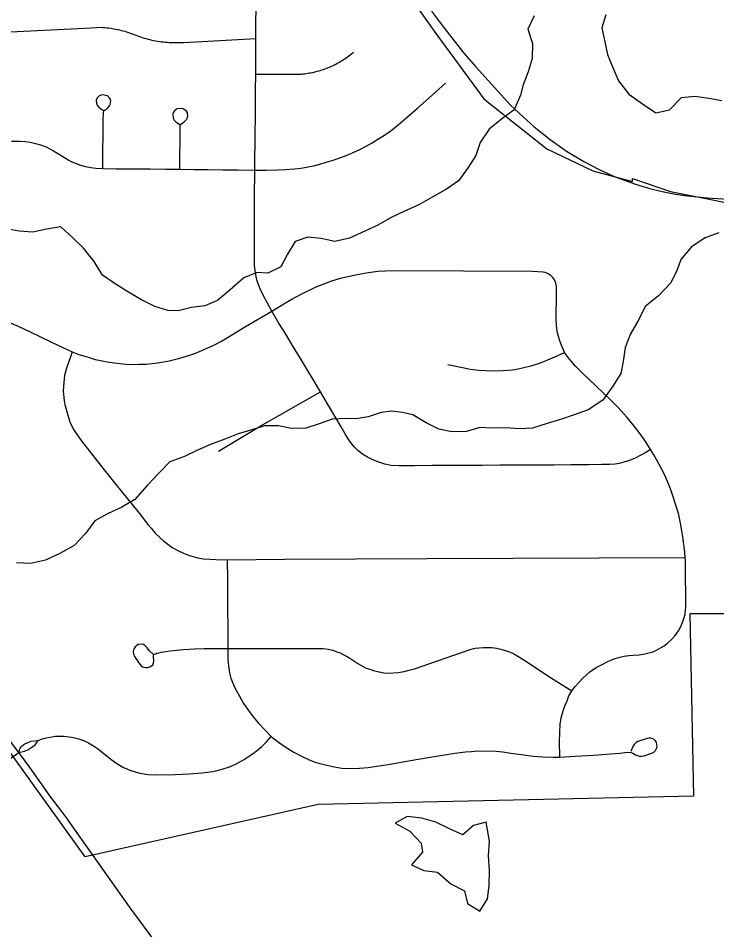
# Model space of a CAD drawing. Extents: x 0 to 34, y 0 to 22.
# Drawn here: x 5.258 to 5.5847, y 14.7147 to 15.1407 of the extents above; entities that cross this region are included whole.
import ezdxf

# ---------------------------------------------------------------- set-up
doc = ezdxf.new("R2010")
doc.units = 0
for name, color, linetype in [('GM_X_City_Street', 7, 'Continuous'), ('GM_X_Corporation', 7, 'Continuous'), ('GM_X_Minor_Lake', 7, 'Continuous'), ('GM_X_Minor_River', 7, 'Continuous'), ('GM_X_Rail_Line', 7, 'Continuous'), ('GM_X_State_Route', 7, 'Continuous'), ('GM_X_Township_Road', 7, 'Continuous')]:
    doc.layers.add(name, color=color, linetype=linetype)

msp = doc.modelspace()

# ---------------------------------------------------------------- linework, layer by layer
at = {"layer": 'GM_X_City_Street'}
for points in [[(5.55361, 14.93919), (5.55143, 14.93779), (5.54883, 14.93631), (5.54649, 14.93504), (5.5439, 14.93401), (5.54119, 14.93319), (5.539, 14.93266), (5.53716, 14.93237), (5.53444, 14.93216), (5.5309, 14.93212), (5.5247, 14.93196), (5.51639, 14.93192), (5.5085, 14.93188), (5.50027, 14.93184), (5.49225, 14.9318), (5.48329, 14.93175), (5.47474, 14.93171), (5.46573, 14.93167), (5.45837, 14.93163), (5.45138, 14.9316), (5.44348, 14.93156), (5.43621, 14.93145), (5.43234, 14.93174), (5.4295, 14.93223), (5.42704, 14.93301), (5.42387, 14.93429), (5.42132, 14.93561), (5.41906, 14.93696), (5.41688, 14.93861), (5.41524, 14.94026), (5.4138, 14.94194), (5.41232, 14.94412), (5.41088, 14.94651), (5.40907, 14.94967), (5.4061, 14.95471), (5.40265, 14.96055), (5.39933, 14.96616), (5.39592, 14.9718), (5.39323, 14.97625), (5.38993, 14.9817), (5.3863, 14.9877), (5.38308, 14.99301), (5.37962, 14.99874), (5.37656, 15.00379), (5.37249, 15.01132), (5.37114, 15.01432), (5.37019, 15.01654), (5.36957, 15.01844), (5.36904, 15.02078), (5.36875, 15.02284), (5.36855, 15.02518), (5.36843, 15.02822), (5.36849, 15.04113), (5.36853, 15.04923), (5.36856, 15.05676), (5.36862, 15.06971), (5.36868, 15.07543), (5.36875, 15.08213), (5.36881, 15.08731), (5.36888, 15.09418), (5.36895, 15.10133), (5.36901, 15.10697), (5.36909, 15.11457), (5.36908, 15.13122), (5.36918, 15.13884), (5.36926, 15.14498)], [(5.22898, 15.13308), (5.29218, 15.13629), (5.29685, 15.13647), (5.29771, 15.13642), (5.29857, 15.13635), (5.29943, 15.13626), (5.30028, 15.13616), (5.30113, 15.13605), (5.30199, 15.13592), (5.30284, 15.13578), (5.30369, 15.13562), (5.30453, 15.13545), (5.30537, 15.13526), (5.30621, 15.13505), (5.30705, 15.13484), (5.30788, 15.13461), (5.3087, 15.13436), (5.30953, 15.1341), (5.31086, 15.13364), (5.3117, 15.13329), (5.31255, 15.13294), (5.3134, 15.13262), (5.31427, 15.1323), (5.31513, 15.132), (5.31601, 15.13172), (5.31688, 15.13145), (5.31776, 15.1312), (5.31865, 15.13097), (5.31954, 15.13075), (5.32043, 15.13054), (5.32133, 15.13035), (5.32223, 15.13017), (5.32313, 15.13002), (5.32404, 15.12987), (5.32495, 15.12974), (5.32586, 15.12963), (5.32677, 15.12954), (5.32768, 15.12946), (5.3286, 15.1294), (5.32951, 15.12935), (5.3355, 15.12943), (5.36908, 15.13122)], [(5.36909, 15.11457), (5.38816, 15.11451), (5.38891, 15.11454), (5.38966, 15.11459), (5.39042, 15.11465), (5.39117, 15.11471), (5.39191, 15.1148), (5.39266, 15.11489), (5.39341, 15.11501), (5.39415, 15.11513), (5.39489, 15.11526), (5.39563, 15.11541), (5.39636, 15.11557), (5.3971, 15.11575), (5.39783, 15.11593), (5.39855, 15.11613), (5.39927, 15.11635), (5.39999, 15.11657), (5.40071, 15.11681), (5.40142, 15.11706), (5.40213, 15.11732), (5.40283, 15.11759), (5.40352, 15.11788), (5.40421, 15.11818), (5.4049, 15.11849), (5.40558, 15.11881), (5.40626, 15.11915), (5.40692, 15.11949), (5.40759, 15.11985), (5.40824, 15.12022), (5.40889, 15.1206), (5.40954, 15.12099), (5.41017, 15.1214), (5.4108, 15.12181), (5.41142, 15.12224), (5.41204, 15.12267), (5.41264, 15.12312), (5.41324, 15.12358), (5.41383, 15.12404), (5.41476, 15.12482)], [(5.25491, 15.08327), (5.25852, 15.08322), (5.26127, 15.08306), (5.2636, 15.08279), (5.26611, 15.0822), (5.26838, 15.08158), (5.27105, 15.08056), (5.27454, 15.07882), (5.27763, 15.07693), (5.27964, 15.07566), (5.28141, 15.07459), (5.28314, 15.07364), (5.28503, 15.07278), (5.28717, 15.07204), (5.28951, 15.07142), (5.2919, 15.07088), (5.29436, 15.0706), (5.29761, 15.07043), (5.30357, 15.07039), (5.31175, 15.07033), (5.31977, 15.07027), (5.32701, 15.07022), (5.33359, 15.07017), (5.34025, 15.07009), (5.34663, 15.07), (5.3537, 15.06991), (5.36065, 15.06982), (5.36862, 15.06971), (5.374, 15.06977), (5.37934, 15.06982), (5.383, 15.07003), (5.38715, 15.07035), (5.39016, 15.07072), (5.39283, 15.07113), (5.39604, 15.07179), (5.39912, 15.07257), (5.40204, 15.07339), (5.40521, 15.07438), (5.40891, 15.07565), (5.41179, 15.07676), (5.41471, 15.07799), (5.41775, 15.07935), (5.42071, 15.08087), (5.42355, 15.08247), (5.42622, 15.08416), (5.42931, 15.08613), (5.43227, 15.08815), (5.43568, 15.09086), (5.44008, 15.09456), (5.44477, 15.09876), (5.45156, 15.10483), (5.45781, 15.11043)], [(5.29761, 15.07043), (5.29777, 15.09422), (5.29781, 15.09513), (5.29793, 15.09664), (5.29807, 15.0973), (5.29835, 15.09759), (5.29872, 15.0979), (5.29925, 15.09829), (5.29986, 15.09884), (5.30068, 15.09972), (5.30096, 15.10039), (5.30118, 15.10126), (5.30123, 15.10209), (5.30107, 15.1027), (5.30079, 15.10325), (5.30046, 15.10363), (5.30008, 15.10407), (5.29964, 15.1044), (5.29903, 15.10462), (5.29826, 15.10484), (5.29745, 15.10486), (5.29662, 15.10474), (5.29563, 15.10432), (5.29493, 15.10357), (5.29452, 15.10241), (5.29457, 15.10107), (5.29484, 15.1001), (5.29569, 15.0991), (5.29643, 15.09854), (5.29781, 15.09763)], [(5.33359, 15.07017), (5.33372, 15.08953), (5.33396, 15.09105), (5.33467, 15.09167), (5.33541, 15.09221), (5.33606, 15.0928), (5.3367, 15.09344), (5.33704, 15.09408), (5.33728, 15.09478), (5.33716, 15.09658), (5.33675, 15.09728), (5.33611, 15.09781), (5.33518, 15.09833), (5.33425, 15.09851), (5.33256, 15.09839), (5.33204, 15.09821), (5.33145, 15.09781), (5.33104, 15.09746), (5.33052, 15.0967), (5.33023, 15.09571), (5.33046, 15.09402), (5.33099, 15.09309), (5.33192, 15.09216), (5.33364, 15.09113)], [(5.2536, 14.99869), (5.25823, 14.99666), (5.26329, 14.9943), (5.27379, 14.9891), (5.28324, 14.98475), (5.28634, 14.98361), (5.28915, 14.98273), (5.2912, 14.98209), (5.29401, 14.98127), (5.29646, 14.98071), (5.29959, 14.98008), (5.30304, 14.97958), (5.30831, 14.97908), (5.31232, 14.97895), (5.31457, 14.97899), (5.31789, 14.97908), (5.32197, 14.97946), (5.32516, 14.9799), (5.32855, 14.98059), (5.33287, 14.98165), (5.33517, 14.98229), (5.33826, 14.98322), (5.3416, 14.98446), (5.34528, 14.98598), (5.34972, 14.98812), (5.35305, 14.9898), (5.36433, 14.99669), (5.37656, 15.00379), (5.3822, 15.00728), (5.38595, 15.00947), (5.39025, 15.0118), (5.39739, 15.01519), (5.40425, 15.01788), (5.4087, 15.01922), (5.41492, 15.0207), (5.42064, 15.02177), (5.42615, 15.02247), (5.42983, 15.02268), (5.434, 15.02274), (5.49844, 15.02243), (5.50353, 15.02219), (5.50424, 15.02205), (5.5048, 15.02183), (5.50608, 15.0212), (5.50678, 15.02078), (5.50742, 15.02021)], [(5.5113, 14.79536), (5.51111, 14.80265), (5.51138, 14.81079), (5.51193, 14.81374), (5.51248, 14.81596), (5.51335, 14.81842), (5.51396, 14.82002), (5.51464, 14.82175), (5.51556, 14.82396), (5.51686, 14.8263), (5.51852, 14.82833), (5.52012, 14.83024), (5.52203, 14.83228), (5.52363, 14.83375), (5.52535, 14.83523), (5.52825, 14.8372), (5.53103, 14.83873), (5.53317, 14.83979), (5.53514, 14.84065), (5.53711, 14.84145), (5.53927, 14.84207), (5.54142, 14.84249), (5.54351, 14.8428), (5.54554, 14.843), (5.54838, 14.84323), (5.55096, 14.84367), (5.55289, 14.84405), (5.55441, 14.84447), (5.55651, 14.84533), (5.55866, 14.84654), (5.56001, 14.84736), (5.56144, 14.84846), (5.56352, 14.85031), (5.56525, 14.85216), (5.56679, 14.85432), (5.56783, 14.85641), (5.56882, 14.85869), (5.56937, 14.8606), (5.56986, 14.86232), (5.57011, 14.86392), (5.57023, 14.86546), (5.57011, 14.88559), (5.57005, 14.8872), (5.56991, 14.88873), (5.56967, 14.89118), (5.56941, 14.89348), (5.56924, 14.8948), (5.56907, 14.89606), (5.56874, 14.89834), (5.56833, 14.90117), (5.56771, 14.90474), (5.56686, 14.90863), (5.56611, 14.91133), (5.56528, 14.91411), (5.56463, 14.91607), (5.56297, 14.92069), (5.56162, 14.92414), (5.56032, 14.92709), (5.55854, 14.93079), (5.55688, 14.93386), (5.55521, 14.93664), (5.55361, 14.93919), (5.55199, 14.94194), (5.55048, 14.94433), (5.54846, 14.94714), (5.54555, 14.95074), (5.54284, 14.95408), (5.53845, 14.95896), (5.53516, 14.96214), (5.5247, 14.97218), (5.52191, 14.97486), (5.51857, 14.97809), (5.51677, 14.98021), (5.51523, 14.98212), (5.51354, 14.98451), (5.5128, 14.98599), (5.51221, 14.98742), (5.51148, 14.9894), (5.51062, 14.99193), (5.51015, 14.99362), (5.50988, 14.99542), (5.50967, 14.99738), (5.50961, 14.99945), (5.50977, 15.01215), (5.50968, 15.01534), (5.5094, 15.01682), (5.50905, 15.01788), (5.50855, 15.01887), (5.50791, 15.01964), (5.50742, 15.02021)], [(5.28324, 14.98475), (5.28244, 14.98252), (5.28058, 14.97724), (5.2797, 14.9737), (5.2793, 14.97054), (5.27907, 14.96639), (5.27941, 14.96205), (5.27978, 14.96023), (5.28112, 14.95518), (5.28217, 14.95205), (5.28391, 14.94845), (5.28739, 14.94332), (5.29529, 14.93343), (5.30367, 14.92286), (5.30843, 14.91689), (5.31476, 14.90916), (5.31861, 14.90407), (5.32009, 14.90237), (5.32211, 14.90006), (5.32423, 14.89799), (5.32605, 14.89627), (5.32802, 14.89483), (5.33006, 14.89338), (5.33289, 14.89175), (5.33523, 14.89068), (5.33769, 14.88972), (5.33968, 14.88909), (5.34204, 14.88854), (5.34446, 14.88806), (5.34766, 14.88782), (5.35043, 14.88769), (5.35567, 14.88763), (5.38263, 14.88787), (5.44913, 14.88824), (5.56991, 14.88873)], [(5.45895, 14.97883), (5.46579, 14.97746), (5.46939, 14.97677), (5.47336, 14.97629), (5.47676, 14.97602), (5.48031, 14.97592), (5.48471, 14.97602), (5.48693, 14.97619), (5.48911, 14.97645), (5.49181, 14.97687), (5.49451, 14.97746), (5.49785, 14.97825), (5.50219, 14.97963), (5.50681, 14.98154), (5.51009, 14.98297), (5.51354, 14.98451)], [(5.35166, 14.93836), (5.37119, 14.95007), (5.39933, 14.96616)], [(5.35567, 14.88763), (5.35584, 14.87823), (5.35593, 14.86561), (5.35598, 14.85476), (5.35598, 14.84607), (5.35603, 14.84118), (5.35627, 14.83801), (5.3568, 14.83475), (5.35742, 14.8323), (5.35834, 14.82999), (5.35968, 14.82716), (5.3614, 14.8238), (5.36337, 14.82049), (5.36568, 14.81708), (5.36794, 14.81415), (5.37028, 14.81132), (5.37316, 14.8082), (5.37633, 14.80494), (5.37974, 14.80235), (5.38334, 14.79987), (5.38684, 14.79776), (5.39049, 14.79574), (5.39405, 14.79411), (5.39731, 14.79291), (5.401, 14.79185), (5.40489, 14.79099), (5.40936, 14.79027), (5.41334, 14.79008), (5.41756, 14.79017), (5.42159, 14.79051), (5.42577, 14.79109), (5.431, 14.79193), (5.44411, 14.79421), (5.45154, 14.79544), (5.45821, 14.79656), (5.46223, 14.79717), (5.46715, 14.79781), (5.4699, 14.79806), (5.47271, 14.79823), (5.48149, 14.79813), (5.48461, 14.7978), (5.48841, 14.79727), (5.49445, 14.79641), (5.49877, 14.79584), (5.50329, 14.7955), (5.50831, 14.79536), (5.5113, 14.79536), (5.51845, 14.79574), (5.52719, 14.79631), (5.53501, 14.79684), (5.53933, 14.79723), (5.54289, 14.79773), (5.54464, 14.7976), (5.5454, 14.79727), (5.54664, 14.79644), (5.54754, 14.79605), (5.5485, 14.79584), (5.54952, 14.79579), (5.55067, 14.79597), (5.55427, 14.7972), (5.55531, 14.79776), (5.55607, 14.79842), (5.55651, 14.79934), (5.55675, 14.8004), (5.5565, 14.80224), (5.55603, 14.80303), (5.55542, 14.80361), (5.5547, 14.80397), (5.55387, 14.80419), (5.55308, 14.80425), (5.55214, 14.80414), (5.54864, 14.80299), (5.54775, 14.80263), (5.54692, 14.80213), (5.54617, 14.80141), (5.54563, 14.80062), (5.54448, 14.79796)], [(5.32125, 14.84332), (5.31945, 14.84506), (5.31829, 14.84639), (5.31727, 14.84755), (5.31662, 14.84798), (5.31575, 14.8482), (5.31416, 14.84798), (5.31344, 14.84755), (5.31271, 14.84689), (5.31221, 14.84617), (5.31192, 14.84559), (5.3117, 14.84458), (5.31184, 14.84364), (5.31243, 14.84241), (5.31302, 14.84145), (5.3138, 14.84031), (5.31427, 14.83966), (5.31496, 14.83872), (5.31546, 14.83806), (5.31604, 14.83763), (5.31677, 14.83734), (5.31771, 14.8372), (5.31865, 14.83727), (5.31959, 14.83756), (5.32034, 14.83804), (5.32089, 14.8385), (5.32133, 14.83937), (5.32147, 14.84016), (5.32131, 14.84254), (5.32132, 14.84298), (5.32141, 14.84327), (5.32171, 14.84348), (5.32217, 14.84371), (5.3227, 14.84391), (5.32386, 14.84418), (5.32494, 14.84437), (5.32907, 14.84501), (5.3353, 14.84574), (5.34036, 14.84603), (5.34493, 14.84608), (5.35598, 14.84607), (5.37124, 14.84613), (5.39824, 14.84621), (5.40055, 14.84613), (5.40295, 14.84588), (5.40511, 14.84539), (5.40699, 14.84465), (5.40849, 14.84404), (5.40993, 14.84333), (5.41157, 14.84249), (5.41305, 14.84157), (5.4149, 14.84034), (5.41674, 14.83911), (5.41896, 14.83788), (5.42075, 14.83702), (5.4224, 14.8364), (5.42462, 14.83566), (5.42682, 14.8352), (5.42894, 14.8348), (5.43121, 14.83462), (5.4357, 14.83486), (5.43848, 14.83536), (5.44088, 14.83597), (5.44325, 14.83666), (5.46938, 14.8457), (5.47173, 14.84625), (5.47351, 14.8465), (5.4756, 14.84668), (5.47954, 14.84656), (5.4817, 14.84625), (5.48373, 14.84582), (5.48675, 14.8449), (5.48878, 14.8441), (5.49087, 14.84299), (5.49438, 14.84089), (5.50694, 14.83258), (5.51686, 14.8263)], [(5.25821, 14.79749), (5.26098, 14.79821), (5.26242, 14.79879), (5.26433, 14.80005), (5.26584, 14.80106), (5.26725, 14.80318)], [(5.25821, 14.79749), (5.25893, 14.79958), (5.25961, 14.80056), (5.2608, 14.80146), (5.26242, 14.80225), (5.26397, 14.80286), (5.26725, 14.80318)], [(5.26725, 14.80318), (5.26922, 14.80385), (5.27128, 14.80442), (5.27297, 14.80476), (5.27547, 14.80513), (5.27682, 14.80517), (5.27931, 14.80513), (5.28054, 14.80505), (5.28289, 14.80472), (5.28454, 14.80441), (5.28631, 14.80392), (5.28847, 14.80313), (5.29088, 14.8021), (5.29325, 14.8007), (5.29503, 14.7994), (5.29647, 14.79827), (5.30125, 14.79434), (5.30411, 14.79234), (5.30689, 14.7907), (5.31061, 14.78913), (5.31425, 14.78806), (5.31861, 14.78727), (5.32212, 14.78702), (5.33134, 14.7872), (5.33799, 14.78755), (5.344, 14.78802), (5.34896, 14.78866), (5.3534, 14.78971), (5.3572, 14.79105), (5.36047, 14.79257), (5.36333, 14.79403), (5.36566, 14.79561), (5.36788, 14.79712), (5.37017, 14.79886), (5.37191, 14.80033), (5.37405, 14.80251), (5.37633, 14.80494)]]:
    msp.add_lwpolyline(points, dxfattribs=at)
at = {"layer": 'GM_X_Corporation'}
for points in [[(5.4204, 15.17999), (5.45255, 15.13467), (5.47578, 15.10304), (5.50521, 15.07966), (5.52666, 15.06939), (5.54525, 15.06442), (5.54525, 15.06574), (5.56311, 15.05981), (5.5834, 15.0557), (5.6044, 15.05134)], [(5.65675, 14.86231), (5.57209, 14.86233), (5.57376, 14.77714), (5.39832, 14.7732), (5.28935, 14.74878), (5.22603, 14.83663), (5.18866, 14.88848), (5.14495, 14.95051), (5.12001, 14.95149), (5.09853, 14.95814), (4.90643, 14.96513), (4.9057, 15.00698), (4.6704, 15.00452)]]:
    msp.add_lwpolyline(points, dxfattribs=at)
at = {"layer": 'GM_X_Minor_Lake'}
for points in [[(5.47685, 14.76498), (5.47092, 14.76342), (5.46585, 14.75899), (5.45936, 14.76194), (5.45326, 14.7649), (5.44678, 14.76691), (5.43995, 14.76758), (5.43429, 14.76447), (5.44117, 14.76077), (5.44636, 14.75514)], [(5.47697, 14.76501), (5.47092, 14.76342), (5.46585, 14.75899), (5.45936, 14.76194), (5.45326, 14.7649), (5.44678, 14.76691), (5.43995, 14.76758), (5.43429, 14.76447), (5.44117, 14.76077), (5.44636, 14.75514)], [(5.44636, 14.75514), (5.44698, 14.75097), (5.44193, 14.74503), (5.44765, 14.74244), (5.45411, 14.74158), (5.46025, 14.73615), (5.46674, 14.73282), (5.46814, 14.72695), (5.47387, 14.72342), (5.47741, 14.72916), (5.47828, 14.73524), (5.47838, 14.74245), (5.47792, 14.74927), (5.4784, 14.75611), (5.47685, 14.76499)], [(5.44636, 14.75514), (5.44698, 14.75097), (5.44193, 14.74503), (5.44765, 14.74244), (5.45411, 14.74158), (5.46025, 14.73615), (5.46674, 14.73282), (5.46814, 14.72695), (5.47387, 14.72342), (5.47741, 14.72916), (5.47828, 14.73524), (5.47838, 14.74245), (5.47792, 14.74927), (5.4784, 14.75611), (5.47685, 14.76498)]]:
    msp.add_lwpolyline(points, dxfattribs=at)
at = {"layer": 'GM_X_Minor_River'}
for points in [[(5.53286, 15.14229), (5.531, 15.13621), (5.53237, 15.12976), (5.53355, 15.1237), (5.53586, 15.11802), (5.53875, 15.1114), (5.54354, 15.10517), (5.55001, 15.10066), (5.55611, 15.09653), (5.56255, 15.0979), (5.5682, 15.10363), (5.57445, 15.10424), (5.58091, 15.10334), (5.58698, 15.10224)], [(5.49929, 15.14187), (5.4963, 15.13559), (5.49843, 15.12897), (5.49829, 15.12194), (5.49643, 15.11567), (5.4942, 15.10958), (5.4929, 15.10483), (5.48991, 15.09798), (5.48406, 15.09358), (5.47822, 15.0888), (5.47409, 15.0827), (5.47204, 15.07661), (5.46848, 15.0709), (5.46396, 15.06479), (5.4583, 15.06077), (5.45188, 15.05731), (5.44527, 15.05347), (5.43865, 15.05058), (5.43241, 15.04751), (5.42617, 15.04405), (5.42013, 15.04116), (5.41294, 15.03789), (5.40612, 15.03632), (5.39967, 15.0378), (5.3934, 15.03833), (5.38754, 15.03639), (5.38398, 15.03048), (5.38079, 15.02458), (5.37474, 15.0215), (5.36962, 15.02185), (5.36357, 15.01934), (5.35716, 15.0138), (5.35112, 15.00882), (5.34526, 15.00632), (5.33901, 15.00552), (5.33276, 15.00396), (5.32802, 15.00411), (5.32194, 15.00597), (5.31566, 15.00915), (5.3088, 15.01309), (5.3029, 15.01685), (5.29737, 15.0206), (5.29354, 15.02703), (5.28857, 15.03326), (5.28341, 15.03816), (5.27788, 15.04324), (5.27125, 15.04206), (5.26481, 15.04069), (5.25836, 15.04121), (5.25153, 15.0425)], [(5.58569, 15.04038), (5.57925, 15.03806), (5.57283, 15.03384), (5.56794, 15.02793), (5.56608, 15.02317), (5.56327, 15.01708), (5.55744, 15.01097), (5.55121, 15.00599), (5.54822, 14.9999), (5.54428, 14.99323), (5.54186, 14.98677), (5.54095, 14.98031), (5.53985, 14.97461), (5.5361, 14.9687), (5.5314, 14.96222), (5.5246, 14.95762), (5.51798, 14.9553), (5.51155, 14.95317), (5.5053, 14.95123), (5.49849, 14.9491), (5.49223, 14.94887), (5.48616, 14.9492), (5.4799, 14.94916), (5.47383, 14.9495), (5.46759, 14.94756), (5.46076, 14.94733), (5.45469, 14.94861), (5.44879, 14.95161), (5.4425, 14.95536), (5.43776, 14.95647), (5.43263, 14.957), (5.42771, 14.9564), (5.42165, 14.95446), (5.41597, 14.95348), (5.41123, 14.95363), (5.40478, 14.9534), (5.39873, 14.95108), (5.39248, 14.94914), (5.38585, 14.94891), (5.37977, 14.9502), (5.37313, 14.95015), (5.3667, 14.94821), (5.36083, 14.94646), (5.35459, 14.94396), (5.34797, 14.94144), (5.34154, 14.93875), (5.33568, 14.93586), (5.32887, 14.93335), (5.32397, 14.92819), (5.31832, 14.92227), (5.31249, 14.91578), (5.30644, 14.91214), (5.29982, 14.90906), (5.29378, 14.90579), (5.28945, 14.89988), (5.28418, 14.89434), (5.27738, 14.8905), (5.27076, 14.88742), (5.26376, 14.88586), (5.25712, 14.88619)]]:
    msp.add_lwpolyline(points, dxfattribs=at)
at = {"layer": 'GM_X_Rail_Line'}
msp.add_lwpolyline([(5.45131, 15.14402), (5.45647, 15.13724), (5.46077, 15.13153), (5.46638, 15.12445), (5.47179, 15.11813), (5.48818, 15.10002), (5.4941, 15.09471), (5.49926, 15.08996), (5.50669, 15.08404), (5.51443, 15.07863), (5.52257, 15.07372), (5.52935, 15.07013), (5.53638, 15.06689), (5.54624, 15.06325), (5.55277, 15.06123), (5.55914, 15.05971), (5.56531, 15.05855), (5.57102, 15.05764), (5.58039, 15.05671), (5.71061, 15.04823)], dxfattribs=at)
at = {"layer": 'GM_X_State_Route'}
msp.add_line((5.28505, 14.76066), (5.28103, 14.76634), dxfattribs=at)
for points in [[(5.26992, 14.78131), (5.26354, 14.79036), (5.25821, 14.79749), (5.25295, 14.80455), (5.2398, 14.8235), (5.23019, 14.83784), (5.22069, 14.85148), (5.21662, 14.85719), (5.2119, 14.86369), (5.20269, 14.87676), (5.19926, 14.88162), (5.18369, 14.90348), (5.17872, 14.91094)], [(5.28103, 14.76634), (5.28083, 14.76663), (5.27283, 14.7772), (5.26992, 14.78131)], [(5.32354, 14.70706), (5.31004, 14.72535), (5.28505, 14.76066)]]:
    msp.add_lwpolyline(points, dxfattribs=at)
at = {"layer": 'GM_X_Township_Road'}
msp.add_lwpolyline([(5.25446, 14.79486), (5.25821, 14.79749)], dxfattribs=at)

doc.saveas('drawing.dxf')
